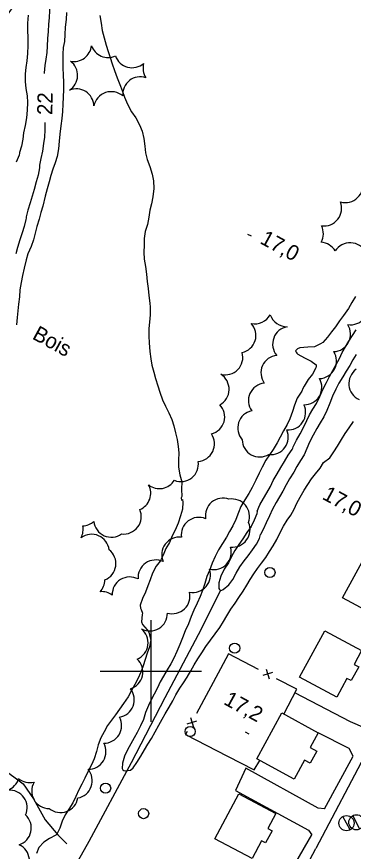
# Model space of a CAD drawing. Extents: x 219136 to 222520, y 5421589 to 5424530.
# Drawn here: x 220373.6 to 220439.8, y 5423964.5 to 5424129 of the extents above; entities that cross this region are included whole.
import ezdxf

# ---------------------------------------------------------------- set-up
doc = ezdxf.new("R2010")
doc.units = 0
for name, color, linetype in [('Level 1', 7, 'Continuous'), ('Level 19', 7, 'Continuous'), ('Level 2', 7, 'Continuous'), ('Level 21', 7, 'Continuous'), ('Level 22', 7, 'Continuous'), ('Level 3', 7, 'Continuous'), ('Level 31', 7, 'Continuous'), ('Level 36', 7, 'Continuous'), ('Level 37', 7, 'Continuous'), ('Level 4', 7, 'Continuous'), ('Level 44', 7, 'Continuous'), ('Level 61', 7, 'Continuous')]:
    doc.layers.add(name, color=color, linetype=linetype)

msp = doc.modelspace()

# ---------------------------------------------------------------- linework, layer by layer
at = {"layer": 'Level 1'}
for points in [[(220383.42, 5424129.85), (220383.33, 5424128.47), (220383.15, 5424126.97), (220383.07, 5424125.52), (220382.98, 5424124.14), (220382.77, 5424122.9), (220382.7, 5424121.61), (220382.67, 5424120.34), (220382.69, 5424118.87), (220382.73, 5424117.52), (220382.78, 5424116.03), (220382.8, 5424114.65), (220382.77, 5424113.15), (220382.67, 5424111.76), (220382.62, 5424110.32), (220382.51, 5424108.94), (220382.31, 5424107.49), (220382.12, 5424105.84), (220381.98, 5424104.47), (220381.83, 5424102.97), (220381.54, 5424101.46), (220381.16, 5424100.16), (220380.74, 5424098.94), (220380.33, 5424097.67), (220379.98, 5424096.44), (220379.59, 5424095.09), (220379.21, 5424093.61), (220378.72, 5424091.66), (220378.35, 5424090.37), (220378, 5424089.06), (220377.59, 5424087.61), (220377.22, 5424086.31), (220376.88, 5424085.03), (220376.42, 5424083.67), (220375.77, 5424082.28)], [(220375.77, 5424082.28), (220375.45, 5424081.06), (220375.08, 5424079.41), (220374.76, 5424077.95), (220374.48, 5424076.63), (220374.25, 5424075.17), (220374.12, 5424073.77), (220373.96, 5424072.33), (220373.8, 5424071.04), (220373.66, 5424069.67), (220373.53, 5424068.28)]]:
    msp.add_lwpolyline(points, dxfattribs=at)
at = {"layer": 'Level 19'}
for points in [[(220442.18, 5423988.72), (220439.33, 5423990.01), (220428.37, 5423995.69)], [(220439.84, 5423983.24), (220439.06, 5423984.71), (220432.93, 5423987.84)], [(220434.18, 5423972.82), (220432.93, 5423972.93), (220418.7, 5423980.82), (220416.67, 5423976.43), (220431.01, 5423968.62), (220431.71, 5423967.7)]]:
    msp.add_lwpolyline(points, dxfattribs=at)
at = {"layer": 'Level 2'}
for points in [[(220380.36, 5424136.21), (220380.34, 5424135.68), (220380.25, 5424134.36), (220380.12, 5424132.95), (220380.08, 5424131.7), (220380.06, 5424130.25), (220379.98, 5424128.81), (220379.89, 5424127.54), (220379.8, 5424126.06), (220379.64, 5424124.7), (220379.58, 5424123.22), (220379.5, 5424121.92), (220379.34, 5424120.65), (220379.14, 5424119.4), (220379.03, 5424117.93), (220379.03, 5424117.79)], [(220375.84, 5424129.3), (220375.74, 5424127.75), (220375.73, 5424126.37), (220375.77, 5424124.81), (220375.8, 5424123.3), (220375.75, 5424121.77), (220375.57, 5424120.31), (220375.38, 5424119.02), (220375.26, 5424117.73), (220375.28, 5424116.26), (220375.39, 5424114.82), (220375.63, 5424113.39), (220375.7, 5424112.07), (220375.68, 5424110.6), (220375.5, 5424109.06), (220375.25, 5424107.55), (220374.97, 5424106.1), (220374.78, 5424104.87), (220374.53, 5424103.49), (220374.18, 5424102.21)], [(220389.95, 5424129.26), (220390.21, 5424127.75), (220390.44, 5424126.3), (220390.79, 5424124.84), (220391.2, 5424123.42), (220391.61, 5424122.14), (220392, 5424120.95), (220392.42, 5424119.69), (220392.85, 5424118.41), (220393.37, 5424116.96), (220393.9, 5424115.61), (220394.35, 5424114.44), (220394.8, 5424113.17), (220395.41, 5424111.74), (220396.21, 5424110.27), (220397.02, 5424109.04), (220397.78, 5424107.67), (220398.3, 5424106.41), (220398.62, 5424104.97), (220398.8, 5424103.51), (220398.98, 5424102.18), (220399.26, 5424100.85), (220399.83, 5424099.47), (220400.29, 5424097.99), (220400.5, 5424096.63), (220400.56, 5424095.12), (220400.39, 5424093.48), (220400.13, 5424092.11), (220399.83, 5424090.88), (220399.59, 5424089.51), (220399.32, 5424088.03), (220398.91, 5424086.68), (220398.67, 5424085.29), (220398.7, 5424083.98), (220398.65, 5424082.56), (220398.72, 5424081.19), (220398.96, 5424079.76), (220399.15, 5424078.24), (220399.29, 5424076.79), (220399.45, 5424075.39), (220399.63, 5424074.06), (220399.83, 5424072.55), (220399.9, 5424071.71)], [(220379.17, 5424108.13), (220379.12, 5424106.72), (220379.09, 5424105.27), (220378.87, 5424104.03), (220378.68, 5424102.49), (220378.38, 5424101.02), (220378.09, 5424099.7)], [(220374.18, 5424102.21), (220374.16, 5424102.1), (220374.11, 5424101.68), (220373.5, 5424100.35)], [(220378.09, 5424099.7), (220378.1, 5424099.18), (220377.82, 5424097.76), (220377.46, 5424096.42), (220377.05, 5424094.95), (220376.62, 5424093.63), (220376.22, 5424092.28), (220375.81, 5424090.88), (220375.48, 5424089.52), (220375.47, 5424089.26), (220375.39, 5424088.99), (220375.07, 5424087.66), (220374.67, 5424086.36), (220374.21, 5424084.99), (220373.76, 5424083.51), (220373.41, 5424082.26)], [(220440.31, 5424073.81), (220439.57, 5424072.65), (220438.9, 5424071.45), (220437.95, 5424070.08), (220437.15, 5424069.03), (220436.32, 5424067.87), (220435.59, 5424066.85), (220434.78, 5424065.79), (220433.87, 5424064.8), (220433.41, 5424064.48), (220432.19, 5424063.9), (220430.88, 5424063.83), (220429.35, 5424063.73), (220428.86, 5424063.52), (220428.48, 5424063.13), (220428.6, 5424062.87), (220428.77, 5424062.67), (220428.96, 5424062.5), (220430.22, 5424061.77), (220431.58, 5424061.08), (220432.52, 5424060.34), (220432.55, 5424060.07), (220432.51, 5424059.78), (220431.79, 5424058.53), (220431, 5424057.45), (220430.19, 5424056.18), (220429.92, 5424055.69), (220429.74, 5424055.2), (220428.81, 5424053.82), (220428.81, 5424053.82)], [(220399.9, 5424071.71), (220399.87, 5424070.24), (220399.71, 5424068.76), (220399.63, 5424067.51), (220399.62, 5424066.02), (220399.67, 5424064.68), (220399.83, 5424063.02), (220399.99, 5424061.57), (220400.23, 5424060.33), (220400.57, 5424058.95), (220400.93, 5424057.67), (220401.38, 5424056.24), (220401.79, 5424054.97), (220402.33, 5424053.46), (220402.88, 5424052.19), (220403.56, 5424050.91), (220404.16, 5424049.62), (220404.5, 5424048.35), (220404.83, 5424046.95), (220405.18, 5424045.66), (220405.4, 5424044.24), (220405.51, 5424042.99), (220405.47, 5424041.57), (220405.43, 5424040.21), (220405.72, 5424038.71), (220406.11, 5424037.33), (220406.07, 5424035.84), (220406.08, 5424034.41), (220405.99, 5424034.15), (220406.03, 5424033.67), (220406.25, 5424033.79)], [(220428.81, 5424053.82), (220428.3, 5424052.39), (220427.89, 5424051.18), (220427.33, 5424049.74), (220426.82, 5424048.58), (220426.14, 5424047.34), (220425.47, 5424046.09), (220424.89, 5424044.97), (220424.11, 5424043.68), (220423.39, 5424042.6), (220422.65, 5424041.55), (220421.9, 5424040.21), (220421.32, 5424039.01), (220420.64, 5424037.6), (220419.92, 5424036.16), (220419.3, 5424035.02), (220418.51, 5424033.77), (220417.72, 5424032.42), (220417.26, 5424031.25), (220416.74, 5424029.86), (220416.14, 5424028.64), (220415.51, 5424027.53), (220414.87, 5424026.4), (220414.09, 5424025.12), (220413.31, 5424023.88), (220412.64, 5424022.6), (220412.1, 5424021.27), (220411.53, 5424019.84), (220411.05, 5424018.61), (220410.65, 5424017.25), (220410.2, 5424015.86), (220409.71, 5424014.67), (220409.13, 5424013.4), (220408.48, 5424012.03), (220407.94, 5424010.72), (220407.39, 5424009.3), (220406.75, 5424007.94), (220406.22, 5424006.54), (220405.69, 5424005.25), (220405.13, 5424003.86), (220404.52, 5424002.55), (220403.94, 5424001.43), (220403.22, 5424000.23), (220402.49, 5423999), (220401.85, 5423997.88), (220401.29, 5423996.68), (220400.68, 5423995.44), (220400.08, 5423994.29), (220399.51, 5423993.18), (220398.94, 5423991.8), (220398.56, 5423990.43), (220398, 5423989.18), (220397.34, 5423987.91), (220396.72, 5423986.81), (220396.05, 5423985.65), (220395.44, 5423984.45), (220394.82, 5423983.19), (220394.41, 5423981.81), (220394.33, 5423980.75), (220394.49, 5423980.51), (220394.71, 5423980.37), (220395.01, 5423980.31), (220396.03, 5423980.47), (220396.55, 5423980.9), (220397.27, 5423981.94)], [(220434, 5424041.09), (220435.23, 5424042.05), (220436.05, 5424043.23), (220436.74, 5424044.3), (220437.5, 5424045.64), (220438.22, 5424046.84), (220439.05, 5424047.96), (220439.91, 5424049.2)], [(220397.27, 5423981.94), (220398.01, 5423983.23), (220398.78, 5423984.46), (220399.44, 5423985.55), (220400.1, 5423986.7), (220400.84, 5423987.98), (220401.6, 5423989.34), (220402.2, 5423990.48), (220402.83, 5423991.59), (220403.6, 5423992.89), (220404.3, 5423994.13), (220404.94, 5423995.33), (220405.7, 5423996.6), (220406.43, 5423997.67), (220407.14, 5423998.76), (220407.9, 5424000.05), (220408.56, 5424001.23), (220409.26, 5424002.4), (220410.01, 5424003.59), (220410.81, 5424004.85), (220411.74, 5424006.11), (220412.69, 5424007.33), (220413.55, 5424008.58), (220414.31, 5424009.78), (220414.99, 5424010.91), (220415.78, 5424012.18), (220416.58, 5424013.41), (220417.35, 5424014.52), (220418.17, 5424015.76), (220418.9, 5424016.91), (220419.58, 5424018.04), (220420.29, 5424019.15), (220421.02, 5424020.22), (220421.81, 5424021.27), (220422.61, 5424022.39), (220423.35, 5424023.55), (220424.09, 5424024.68), (220424.8, 5424025.95), (220425.49, 5424027.34), (220426.12, 5424028.53), (220426.83, 5424029.72), (220427.55, 5424030.76), (220428.21, 5424031.89), (220428.75, 5424033.09), (220429.38, 5424034.3), (220430.17, 5424035.66), (220430.89, 5424036.77), (220431.6, 5424037.91), (220432.41, 5424038.9), (220433.31, 5424039.97), (220434, 5424041.09)], [(220406.25, 5424033.79), (220406.31, 5424033.28), (220406.21, 5424031.91), (220405.86, 5424030.57), (220405.36, 5424029.14), (220404.79, 5424027.79), (220404.22, 5424026.67), (220403.65, 5424025.36), (220402.97, 5424024.13), (220402.43, 5424022.83), (220401.84, 5424021.66), (220401.06, 5424020.65), (220400.34, 5424019.32), (220399.9, 5424017.98), (220399.43, 5424016.77), (220398.95, 5424015.56), (220398.33, 5424014.27), (220397.92, 5424012.98), (220397.99, 5424012.4), (220398.12, 5424012.14), (220398.36, 5424011.39), (220398.27, 5424011.15), (220398.15, 5424009.69), (220398.35, 5424009.16), (220399.26, 5424008.09), (220399.58, 5424007.65), (220399.97, 5424006.14), (220399.75, 5424004.76), (220399.25, 5424003.55), (220398.88, 5424002.25), (220398.49, 5424001.01), (220398.04, 5423999.8), (220397.43, 5423998.48), (220396.84, 5423997.31), (220396.16, 5423996.05), (220395.52, 5423994.92), (220394.59, 5423993.59), (220393.86, 5423992.48), (220393.04, 5423991.34), (220392.28, 5423990.3), (220391.49, 5423989.27), (220390.79, 5423988.04), (220390.19, 5423986.8), (220389.62, 5423985.44), (220389.3, 5423984.13), (220388.82, 5423982.68), (220388.3, 5423981.52), (220387.74, 5423980.36), (220386.99, 5423978.87), (220386.43, 5423977.67), (220385.82, 5423976.58), (220385.21, 5423975.28), (220384.65, 5423974.04), (220383.89, 5423972.78), (220383.13, 5423971.64), (220382.54, 5423970.41), (220382.09, 5423969), (220381.48, 5423967.81), (220381.28, 5423967.65), (220380.08, 5423966.98), (220378.93, 5423966.28), (220377.97, 5423965.23), (220377.51, 5423964.02)]]:
    msp.add_lwpolyline(points, dxfattribs=at)
at = {"layer": 'Level 21'}
for points in [[(220553.81, 5424039.07), (220553.73, 5424039.04), (220551.84, 5424039.1), (220549.83, 5424039.83), (220547.23, 5424041.1), (220509.83, 5424061.1), (220505.16, 5424063.19), (220501.63, 5424064.07), (220497.84, 5424064.31), (220493.34, 5424063.78), (220489.3, 5424062.62), (220485.23, 5424060.19), (220482.14, 5424057.35), (220479.4, 5424053.9), (220476.93, 5424049.58), (220459.72, 5424016.93), (220442.62, 5423984.31), (220432.48, 5423964.99)], [(220434.18, 5423972.82), (220439.84, 5423983.24)], [(220425.4, 5423956.79), (220431.71, 5423967.7)], [(220326.88, 5423765.93), (220345.71, 5423801.16), (220371.55, 5423849.79), (220393.89, 5423892.19), (220416.87, 5423935.46), (220432.48, 5423964.99)]]:
    msp.add_lwpolyline(points, dxfattribs=at)
at = {"layer": 'Level 22'}
msp.add_lwpolyline([(220320.27, 5424024.83), (220324.93, 5424021.8), (220328.35, 5424020.35), (220332.1, 5424019.16), (220337.39, 5424014.43), (220342.64, 5424009.51), (220347.26, 5424004.06), (220349.9, 5423997.32), (220351.4, 5423991.99), (220354.75, 5423988.25), (220359.99, 5423985.89), (220366.35, 5423983.6), (220370.72, 5423980.83), (220374.89, 5423977.75), (220376.93, 5423974.81), (220379.19, 5423970.69), (220381.69, 5423967.73), (220383.47, 5423965.94)], dxfattribs=at)
at = {"layer": 'Level 3'}
for p, q in [((220419.06, 5424086.16), (220419.75, 5424085.78)), ((220418.58, 5423988.02), (220419.28, 5423987.64))]:
    msp.add_line(p, q, dxfattribs=at)
at = {"layer": 'Level 31'}
for points in [[(220437.75, 5424014.44), (220442.73, 5424023.57), (220449.68, 5424019.78), (220448.16, 5424017), (220449.22, 5424016.42), (220447.85, 5424013.9), (220447.01, 5424014.36), (220444.92, 5424010.53)], [(220429.29, 5423998.76), (220434.22, 5424007.93), (220441.47, 5424004.03), (220440, 5424001.31), (220440.92, 5424000.81), (220439.46, 5423998.1), (220438.61, 5423998.55), (220436.6, 5423994.83)], [(220420.86, 5423982.71), (220425.8, 5423991.73), (220432.93, 5423987.83), (220431.36, 5423984.95), (220432.68, 5423984.22), (220431.37, 5423981.83), (220430.25, 5423982.44), (220428.2, 5423978.7)], [(220412.62, 5423966.91), (220417.29, 5423975.76), (220424.63, 5423971.9), (220423.06, 5423968.92), (220423.85, 5423968.5), (220422.59, 5423966.11), (220421.8, 5423966.53), (220419.97, 5423963.04)]]:
    msp.add_lwpolyline(points, close=True, dxfattribs=at)
at = {"layer": 'Level 36'}
for p, q in [((220439.22, 5423968.66), (220437.82, 5423971.32)), ((220441.17, 5423968.83), (220439.77, 5423971.49))]:
    msp.add_line(p, q, dxfattribs=at)
for centre, radius in [((220423.45, 5424019.42), 1), ((220416.5, 5424004.49), 1), ((220407.74, 5423988.08), 1), ((220391.1, 5423976.89), 1), ((220398.58, 5423971.89), 1), ((220438.51, 5423970), 1.5), ((220440.46, 5423970.17), 1.5)]:
    msp.add_circle(centre, radius, dxfattribs=at)
at = {"layer": 'Level 37'}
for p, q in [((220423.93, 5423999.7), (220422.02, 5423999.09)), ((220422.68, 5424000.35), (220423.28, 5423998.44)), ((220407.78, 5423990.81), (220408.37, 5423988.9)), ((220407.12, 5423989.56), (220409.03, 5423990.15))]:
    msp.add_line(p, q, dxfattribs=at)
for points in [[(220421.2, 5424000.32), (220415.29, 5424003.39), (220413.72, 5424000.45)], [(220413.72, 5424000.45), (220409.02, 5423991.62)], [(220426.21, 5423991.51), (220428.74, 5423996.4), (220424.75, 5423998.47)], [(220407.14, 5423988.09), (220406.82, 5423987.5), (220415.11, 5423983.22)], [(220415.11, 5423983.22), (220420.34, 5423980.52), (220421.44, 5423982.39)]]:
    msp.add_lwpolyline(points, dxfattribs=at)
at = {"layer": 'Level 4'}
for points in [[(220420.95, 5424031.52), (220421.48, 5424032.79), (220422.15, 5424033.99), (220422.86, 5424035.12), (220423.54, 5424036.37), (220424.1, 5424037.54), (220424.88, 5424038.9), (220425.59, 5424040.1), (220426.29, 5424041.34), (220427.04, 5424042.57), (220427.84, 5424043.7), (220427.95, 5424043.93), (220428.02, 5424044.22), (220428.69, 5424045.52), (220429.4, 5424046.75), (220430.03, 5424048.02), (220430.7, 5424049.36), (220431.26, 5424050.49), (220431.9, 5424051.6), (220432.58, 5424052.74), (220433.24, 5424054.14), (220433.83, 5424055.51), (220434.55, 5424056.9), (220435.19, 5424058.06), (220435.84, 5424059.25), (220436.5, 5424060.45), (220437.11, 5424061.64), (220437.69, 5424062.81), (220438.29, 5424063.92), (220438.97, 5424065.04), (220439.67, 5424066.17), (220440.4, 5424067.28)], [(220440.44, 5424062.42), (220439.79, 5424061.33), (220439.14, 5424060.25), (220438.46, 5424059.11), (220437.82, 5424057.99), (220437.01, 5424056.78), (220436.39, 5424055.59), (220435.78, 5424054.16), (220435.22, 5424052.8), (220434.62, 5424051.38), (220434.02, 5424050.14), (220433.31, 5424048.94), (220432.65, 5424047.81), (220431.95, 5424046.49), (220431.22, 5424045.11), (220430.68, 5424043.9), (220430.16, 5424042.61), (220429.43, 5424041.48), (220428.77, 5424040.32), (220428.17, 5424039.2), (220427.29, 5424037.89), (220426.63, 5424036.72), (220425.99, 5424035.49), (220425.3, 5424034.35), (220424.68, 5424033.25), (220423.97, 5424031.92), (220423.36, 5424030.58), (220422.71, 5424029.23), (220422.1, 5424027.92), (220421.56, 5424026.93)], [(220420.95, 5424031.52), (220420.86, 5424030.99), (220420.37, 5424029.73), (220419.72, 5424028.47), (220418.89, 5424027.33), (220418.1, 5424026.09), (220417.32, 5424024.92), (220416.55, 5424023.74), (220415.89, 5424022.55), (220415.3, 5424021.31), (220414.44, 5424020.06), (220413.8, 5424018.68), (220413.37, 5424017.36), (220413.36, 5424016.27), (220413.5, 5424016.04), (220413.69, 5424015.88)], [(220413.69, 5424015.88), (220413.95, 5424015.92), (220414.22, 5424016.06), (220415.37, 5424016.98), (220416.14, 5424018.03), (220416.82, 5424019.26), (220417.52, 5424020.53), (220418.4, 5424021.71), (220419.17, 5424022.72), (220420, 5424023.9), (220420.83, 5424024.98), (220421.41, 5424026.16), (220421.56, 5424026.93)], [(220413.69, 5424015.88), (220409.32, 5424007.12), (220402.73, 5423994.71), (220396.1, 5423981.9), (220387.8, 5423966.4), (220379.17, 5423950.95), (220373.7, 5423940.44)]]:
    msp.add_lwpolyline(points, dxfattribs=at)
at = {"layer": 'Level 44'}
for centre, start, end in [((220375, 5424128.03), 85.2994, 205.2995), ((220384.87, 5424123.61), 259.0739, 354.5993), ((220391.59, 5424124.42), 199.0739, 294.5993), ((220396.31, 5424122.41), 199.2324, 310.8793), ((220382.14, 5424117.44), 301.9345, 53.3107), ((220401.92, 5424118.9), 165.0721, 213.6891), ((220397.93, 5424113.7), 71.3681, 185.0688), ((220385.35, 5424111.31), 1.9345, 113.3107), ((220392.21, 5424110.77), 49.0572, 169.0572), ((220438.29, 5424095.82), 253.8729, 13.8729), ((220434.1, 5424091.22), 261.5197, 21.5197), ((220430.5, 5424086.24), 330.3859, 26.708), ((220433.31, 5424081.07), 30.3859, 86.708), ((220439.23, 5424080.97), 27.728, 147.728), ((220439.29, 5424071.71), 261.412, 21.412), ((220420.47, 5424071.91), 258.4654, 330.9789), ((220426.79, 5424071.33), 198.4654, 270.9789), ((220417.23, 5424066.17), 282.571, 42.571), ((220427.43, 5424064.45), 99.7983, 219.7983), ((220435.85, 5424066.42), 272.4333, 32.4333), ((220433.08, 5424061.11), 272.4241, 32.4241), ((220414.65, 5424061.86), 255.6358, 15.6358), ((220425.13, 5424058.79), 95.89, 215.89), ((220411.95, 5424055.56), 298.0767, 58.0767), ((220442.43, 5424056.68), 125.9158, 245.9158), ((220422.67, 5424053.31), 95.6813, 215.6813), ((220430.2, 5424055.96), 269.1638, 29.1638), ((220411.09, 5424050.1), 284.0093, 44.0093), ((220427.02, 5424051), 265.6009, 25.6009), ((220420.56, 5424047.9), 101.7989, 221.7989), ((220409.07, 5424044.78), 274.3476, 34.3476), ((220423.59, 5424046.13), 263.9847, 23.9847), ((220421.44, 5424045.66), 181.0904, 301.0904), ((220405.91, 5424040.82), 248.4745, 8.4745), ((220396.52, 5424035.04), 292.3763, 28.266), ((220401.69, 5424039.42), 232.3763, 328.266), ((220414.19, 5424030.62), 69.8649, 189.8649), ((220415.98, 5424030.46), 340.011, 100.011), ((220394.66, 5424030.47), 263.2299, 23.2299), ((220409.44, 5424026.83), 67.384, 187.384), ((220383.22, 5424027.9), 332.2892, 11.8934), ((220386.47, 5424032.07), 272.2892, 311.8934), ((220392.23, 5424029.84), 185.7308, 305.7308), ((220416.07, 5424027.88), 263.79, 23.79), ((220388.35, 5424023.5), 6.6397, 126.6397), ((220405.6, 5424022.94), 83.2399, 203.2399), ((220389.67, 5424021.17), 292.1679, 52.1679), ((220412.37, 5424023.45), 256.5351, 16.5351), ((220400.94, 5424018.44), 64.7993, 184.7993), ((220395.86, 5424015.09), 62.0423, 182.0423), ((220408.28, 5424018.96), 258.8271, 18.8271), ((220387.51, 5424018.02), 316.5268, 358.9782), ((220390.33, 5424012.19), 53.2822, 95.0499), ((220404.24, 5424014.75), 253.4667, 13.4667), ((220399.8, 5424011.35), 241.4412, 1.4412), ((220396.01, 5424005.57), 292.129, 52.129), ((220394.96, 5423999.82), 287.087, 47.087), ((220393.28, 5423994.33), 278.9792, 38.9792), ((220390.79, 5423989.23), 268.9714, 28.9714), ((220387.7, 5423984.09), 269.035, 29.035), ((220385.01, 5423978.38), 280.3946, 40.3946), ((220370.66, 5423979.76), 290.4379, 343.674), ((220376.19, 5423981.46), 230.4379, 283.674), ((220380.01, 5423976.35), 149.9313, 269.9313), ((220372.19, 5423973.06), 335.2992, 95.2992), ((220382.22, 5423975.56), 230.3183, 350.3183), ((220373.02, 5423969.05), 287.8902, 47.8902), ((220372.65, 5423962.6), 305.572, 65.572)]:
    msp.add_arc(centre, 3.46, start, end, dxfattribs=at)
at = {"layer": 'Level 61'}
for points in [[(220400, 5424010), (220400, 5424000), (220400, 5423990)], [(220390, 5424000), (220400, 5424000), (220410, 5424000)]]:
    msp.add_lwpolyline(points, dxfattribs=at)

# ---------------------------------------------------------------- texts
at = {"layer": 'Level 2'}
msp.add_text('22', height=3, rotation=88.8497, dxfattribs=at).set_placement((220380.61, 5424109.6))
at = {"layer": 'Level 3'}
for s, p in [('17,0', (220421.3, 5424084.42)), ('17,0', (220433.56, 5424034.01)), ('17,2', (220414.15, 5423993.56))]:
    msp.add_text(s, height=3, rotation=331.383, dxfattribs=at).set_placement(p)
at = {"layer": 'Level 44'}
msp.add_text('Bois', height=3, rotation=331.3547, dxfattribs=at).set_placement((220376.48, 5424065.59))

doc.saveas('drawing.dxf')
